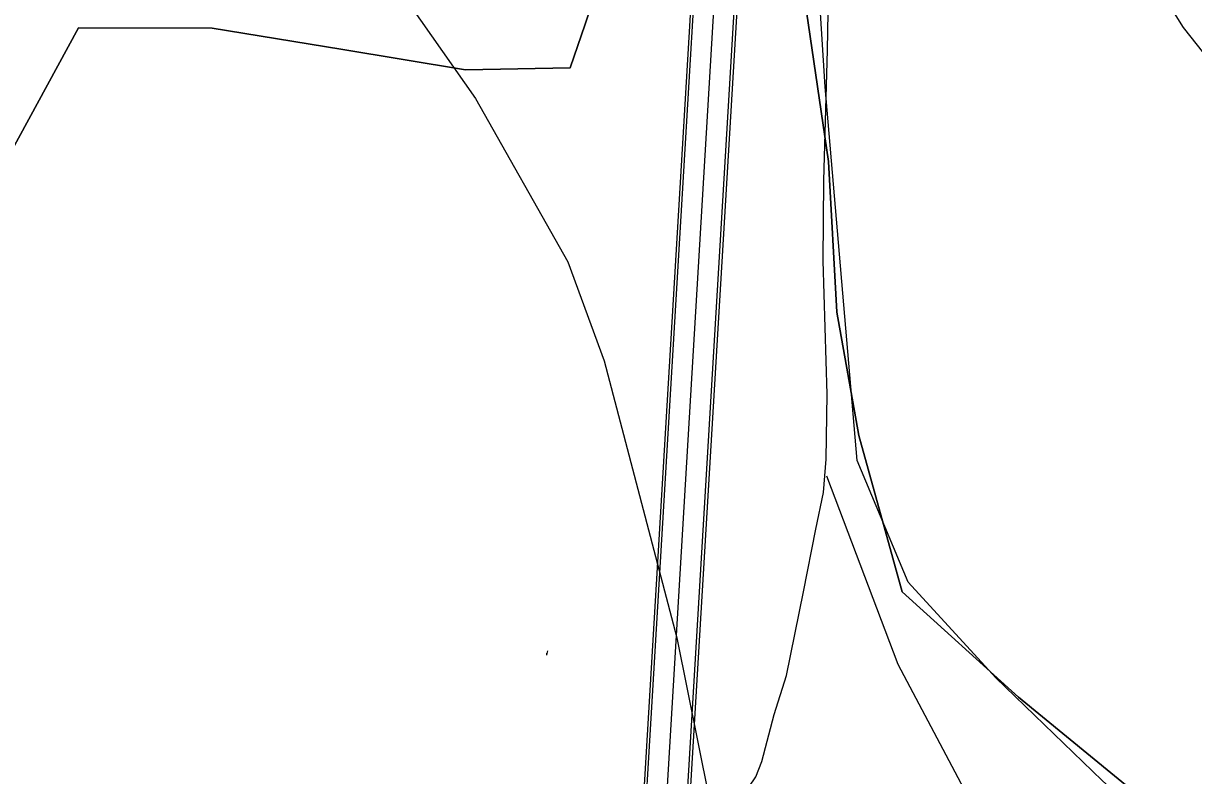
# Model space of a CAD drawing. Extents: x -662620 to -656370, y -1067090 to -1062990.
# Drawn here: x -657366.5 to -657265.1, y -1064517.4 to -1064452.2 of the extents above; entities that cross this region are included whole.
import ezdxf

# ---------------------------------------------------------------- set-up
doc = ezdxf.new("R2010")
doc.units = 0
for name, color, linetype in [('CESTA_ZABOR', 7, 'Continuous'), ('ELEK__VEDENÍ_VVN_-_NADZEMNÍ', 7, 'Continuous'), ('Organizacni_opatreni_ochranne_zatravnení__protierozni_rozmistovani_plodin__osevni_postup__stridani_plodin', 7, 'Continuous'), ('ORNÁ_PŮDA_-_STÁVAJÍCÍ', 7, 'Continuous'), ('OSTATNÍ_PLOCHA_-_STÁVAJÍCÍ', 7, 'Continuous'), ('POLNÍ_CESTA_STÁVAJÍCÍ_-_KRAJ', 7, 'Continuous'), ('POLNÍ_CESTA_STÁVAJÍCÍ_-_OSA', 7, 'Continuous'), ('SDELOVACÍ_VEDENÍ_-_PODZEMNÍ', 7, 'Continuous'), ('VRSTEVNICE_ZÁKLADNÍ', 7, 'Continuous')]:
    doc.layers.add(name, color=color, linetype=linetype)

msp = doc.modelspace()

# ---------------------------------------------------------------- linework, layer by layer
at = {"layer": 'CESTA_ZABOR'}
for points in [[(-657336.21, -1064916.17), (-657305.35, -1064399.71), (-657304.81, -1064367.37), (-657305.76, -1064357.37), (-657308, -1064349.41), (-657312.54, -1064343.27), (-657325.1, -1064333.08), (-657323.15, -1064330.16), (-657309.99, -1064340.83), (-657304.81, -1064347.85), (-657302.31, -1064356.73), (-657301.31, -1064367.23), (-657301.85, -1064399.84), (-657332.72, -1064916.38), (-657336.21, -1064916.17), (-657336.21, -1064916.17)], [(-657336.21, -1064916.17), (-657305.35, -1064399.71), (-657304.81, -1064367.37), (-657305.76, -1064357.37), (-657308, -1064349.41), (-657312.54, -1064343.27), (-657325.1, -1064333.08), (-657323.15, -1064330.16), (-657309.99, -1064340.83), (-657304.81, -1064347.85), (-657302.31, -1064356.73), (-657301.31, -1064367.23), (-657301.85, -1064399.84), (-657332.72, -1064916.38)]]:
    msp.add_lwpolyline(points, dxfattribs=at)
at = {"layer": 'ELEK__VEDENÍ_VVN_-_NADZEMNÍ'}
for points in [[(-657321.07, -1064506.57), (-657321.11, -1064506.78)], [(-657321.18, -1064506.78), (-657321.11, -1064506.78)], [(-657321.11, -1064506.78), (-657321.14, -1064506.95)], [(-657321.11, -1064506.78), (-657321.1, -1064506.78)]]:
    msp.add_lwpolyline(points, dxfattribs=at)
at = {"layer": 'Organizacni_opatreni_ochranne_zatravnení__protierozni_rozmistovani_plodin__osevni_postup__stridani_plodin'}
msp.add_lwpolyline([(-657132.88, -1064599.01), (-657203.03, -1064575.41), (-657214.5, -1064569.6), (-657225.58, -1064559.34), (-657242.5, -1064545.6), (-657273, -1064517.8), (-657282.2, -1064508.9), (-657289.8, -1064500.6), (-657294.23, -1064490.06), (-657297, -1064457.7), (-657298.1, -1064440.3), (-657298.2, -1064425.2), (-657296.6, -1064403.8), (-657296.5, -1064395.6), (-657295.1, -1064387.4), (-657291.9, -1064378.4), (-657289.4, -1064375.4), (-657285.2, -1064372.1), (-657266.1, -1064378.4), (-657238.4, -1064387.2), (-657194.7, -1064402.4), (-657128.9, -1064424.3)], dxfattribs=at)
at = {"layer": 'ORNÁ_PŮDA_-_STÁVAJÍCÍ'}
for p, q in [((-657315.15, -1064444.24), (-657317.8, -1064452.28)), ((-657296.71, -1064464.17), (-657298.63, -1064451.16)), ((-657361.72, -1064452.58), (-657368.75, -1064465.45)), ((-657350.14, -1064452.62), (-657361.72, -1064452.58)), ((-657338.99, -1064454.43), (-657350.14, -1064452.62)), ((-657317.8, -1064452.28), (-657319.11, -1064456.05)), ((-657328.16, -1064456.23), (-657338.99, -1064454.43)), ((-657319.11, -1064456.05), (-657328.16, -1064456.23)), ((-657295.98, -1064477.23), (-657296.71, -1064464.17)), ((-657294.09, -1064487.91), (-657295.98, -1064477.23)), ((-657290.31, -1064501.45), (-657294.09, -1064487.91)), ((-657280.25, -1064510.58), (-657290.31, -1064501.45)), ((-657269.84, -1064519.09), (-657280.25, -1064510.58))]:
    msp.add_line(p, q, dxfattribs=at)
for points in [[(-657269.84, -1064519.09), (-657280.25, -1064510.58), (-657290.31, -1064501.45), (-657294.09, -1064487.91), (-657295.98, -1064477.23), (-657296.71, -1064464.17), (-657298.63, -1064451.16), (-657297.92, -1064424.04), (-657297.74, -1064404.84), (-657294.98, -1064380.79), (-657291.37, -1064371.9), (-657287.73, -1064372.18), (-657279.68, -1064373.37), (-657263.97, -1064378.25), (-657251.53, -1064382.19), (-657234.15, -1064388.74), (-657216.13, -1064395.21), (-657193.37, -1064403.34), (-657172.54, -1064410.77), (-657156.61, -1064416.33)], [(-657367.07, -1064392.23), (-657351.28, -1064397.35), (-657332, -1064402.66), (-657327.82, -1064404.86), (-657320.76, -1064410.85), (-657316.22, -1064418.29), (-657314.85, -1064425.58), (-657314.63, -1064435.09), (-657315.15, -1064444.24), (-657317.8, -1064452.28), (-657319.11, -1064456.05), (-657328.16, -1064456.23), (-657338.99, -1064454.43), (-657350.14, -1064452.62), (-657361.72, -1064452.58), (-657368.75, -1064465.45)]]:
    msp.add_lwpolyline(points, dxfattribs=at)
at = {"layer": 'OSTATNÍ_PLOCHA_-_STÁVAJÍCÍ'}
for p, q in [((-657317.8, -1064452.28), (-657315.15, -1064444.24)), ((-657317.8, -1064452.28), (-657315.15, -1064444.24)), ((-657298.63, -1064451.16), (-657296.71, -1064464.17)), ((-657298.63, -1064451.16), (-657296.71, -1064464.17)), ((-657368.75, -1064465.45), (-657361.72, -1064452.58)), ((-657368.75, -1064465.45), (-657361.72, -1064452.58)), ((-657361.72, -1064452.58), (-657350.14, -1064452.62)), ((-657361.72, -1064452.58), (-657350.14, -1064452.62)), ((-657350.14, -1064452.62), (-657338.99, -1064454.43)), ((-657350.14, -1064452.62), (-657338.99, -1064454.43)), ((-657319.11, -1064456.05), (-657317.8, -1064452.28)), ((-657319.11, -1064456.05), (-657317.8, -1064452.28)), ((-657338.99, -1064454.43), (-657328.16, -1064456.23)), ((-657338.99, -1064454.43), (-657328.16, -1064456.23)), ((-657328.16, -1064456.23), (-657319.11, -1064456.05)), ((-657328.16, -1064456.23), (-657319.11, -1064456.05)), ((-657296.71, -1064464.17), (-657295.98, -1064477.23)), ((-657296.71, -1064464.17), (-657295.98, -1064477.23)), ((-657295.98, -1064477.23), (-657294.09, -1064487.91)), ((-657295.98, -1064477.23), (-657294.09, -1064487.91)), ((-657294.09, -1064487.91), (-657290.31, -1064501.45)), ((-657294.09, -1064487.91), (-657290.31, -1064501.45)), ((-657290.31, -1064501.45), (-657280.25, -1064510.58)), ((-657290.31, -1064501.45), (-657280.25, -1064510.58)), ((-657280.25, -1064510.58), (-657269.84, -1064519.09)), ((-657280.25, -1064510.58), (-657269.84, -1064519.09))]:
    msp.add_line(p, q, dxfattribs=at)
for points in [[(-657414.45, -1064360.95), (-657335.82, -1064378.53), (-657311.76, -1064382.99), (-657310.98, -1064368.8), (-657310.49, -1064358.6), (-657291.37, -1064371.9), (-657294.98, -1064380.79), (-657297.74, -1064404.84), (-657297.92, -1064424.04), (-657298.63, -1064451.16), (-657296.71, -1064464.17), (-657295.98, -1064477.23), (-657294.09, -1064487.91), (-657290.31, -1064501.45), (-657280.25, -1064510.58), (-657269.84, -1064519.09)], [(-657414.45, -1064360.95), (-657335.82, -1064378.53), (-657311.76, -1064382.99), (-657310.98, -1064368.8), (-657310.49, -1064358.6), (-657291.37, -1064371.9), (-657294.98, -1064380.79), (-657297.74, -1064404.84), (-657297.92, -1064424.04), (-657298.63, -1064451.16), (-657296.71, -1064464.17), (-657295.98, -1064477.23), (-657294.09, -1064487.91), (-657290.31, -1064501.45), (-657280.25, -1064510.58), (-657269.84, -1064519.09)], [(-657368.75, -1064465.45), (-657361.72, -1064452.58), (-657350.14, -1064452.62), (-657338.99, -1064454.43), (-657328.16, -1064456.23), (-657319.11, -1064456.05), (-657317.8, -1064452.28), (-657315.15, -1064444.24), (-657314.63, -1064435.09), (-657314.85, -1064425.58), (-657316.22, -1064418.29), (-657320.76, -1064410.85), (-657327.82, -1064404.86), (-657332, -1064402.66), (-657351.28, -1064397.35), (-657367.07, -1064392.23)], [(-657368.75, -1064465.45), (-657361.72, -1064452.58), (-657350.14, -1064452.62), (-657338.99, -1064454.43), (-657328.16, -1064456.23), (-657319.11, -1064456.05), (-657317.8, -1064452.28), (-657315.15, -1064444.24), (-657314.63, -1064435.09), (-657314.85, -1064425.58), (-657316.22, -1064418.29), (-657320.76, -1064410.85), (-657327.82, -1064404.86), (-657332, -1064402.66), (-657351.28, -1064397.35), (-657367.07, -1064392.23)]]:
    msp.add_lwpolyline(points, dxfattribs=at)
at = {"layer": 'POLNÍ_CESTA_STÁVAJÍCÍ_-_KRAJ'}
for points in [[(-657405.99, -1064300.84), (-657403.64, -1064300.66), (-657396.22, -1064301.74), (-657383.92, -1064303.55), (-657370.88, -1064306.99), (-657359.66, -1064311.15), (-657347.54, -1064316.58), (-657333.96, -1064323.28), (-657322.87, -1064330.06), (-657309.8, -1064340.66), (-657304.58, -1064347.74), (-657302.06, -1064356.68), (-657301.06, -1064367.22), (-657301.6, -1064399.85), (-657332.47, -1064916.4)], [(-657402.92, -1064305), (-657392.96, -1064306.09), (-657381.92, -1064308.08), (-657368.89, -1064311.33), (-657360.93, -1064314.59), (-657349.53, -1064320.2), (-657338.13, -1064325.99), (-657325.39, -1064333.17), (-657312.72, -1064343.44), (-657308.23, -1064349.53), (-657306.01, -1064357.42), (-657305.06, -1064367.38), (-657305.6, -1064399.7), (-657336.46, -1064916.16)]]:
    msp.add_lwpolyline(points, dxfattribs=at)
at = {"layer": 'POLNÍ_CESTA_STÁVAJÍCÍ_-_OSA'}
msp.add_lwpolyline([(-657403.46, -1064302.83), (-657396.58, -1064303.55), (-657388.26, -1064305), (-657378.49, -1064306.99), (-657367.26, -1064310.25), (-657359.48, -1064313.51), (-657348.8, -1064318.57), (-657337.22, -1064324.55), (-657324.13, -1064331.62), (-657311.26, -1064342.05), (-657306.41, -1064348.63), (-657304.03, -1064357.05), (-657303.06, -1064367.3), (-657303.6, -1064399.78), (-657334.47, -1064916.28)], dxfattribs=at)
at = {"layer": 'SDELOVACÍ_VEDENÍ_-_PODZEMNÍ'}
for points in [[(-657301.43, -1064512.09), (-657300.34, -1064508.69), (-657298.88, -1064501.46), (-657297.8, -1064496.01), (-657297.15, -1064492.85), (-657296.9, -1064489.96), (-657296.83, -1064484.32), (-657297.17, -1064472.78), (-657297.12, -1064465.81), (-657296.79, -1064454.53), (-657296.41, -1064433.36), (-657295.88, -1064409.58), (-657295.66, -1064405.62), (-657293.85, -1064387.62), (-657292.99, -1064382.86), (-657292.27, -1064379.43), (-657290.78, -1064375.8), (-657288.71, -1064371.05), (-657287.12, -1064367.87), (-657285.63, -1064365.41), (-657283.18, -1064361.74), (-657281.33, -1064359.47), (-657278.94, -1064356.45), (-657275.44, -1064352.22)], [(-657301.43, -1064512.09), (-657300.34, -1064508.69), (-657298.88, -1064501.46), (-657297.8, -1064496.01), (-657297.15, -1064492.85), (-657296.9, -1064489.96), (-657296.83, -1064484.32), (-657297.17, -1064472.78), (-657297.12, -1064465.81), (-657296.79, -1064454.53), (-657296.41, -1064433.36), (-657295.88, -1064409.58), (-657295.66, -1064405.62), (-657293.85, -1064387.62), (-657292.99, -1064382.86), (-657292.27, -1064379.43), (-657290.78, -1064375.8), (-657288.71, -1064371.05), (-657287.12, -1064367.87), (-657285.63, -1064365.41), (-657283.18, -1064361.74), (-657281.33, -1064359.47), (-657278.94, -1064356.45), (-657275.44, -1064352.22)], [(-657301.43, -1064512.09), (-657300.34, -1064508.69), (-657298.88, -1064501.46), (-657297.8, -1064496.01), (-657297.15, -1064492.85), (-657296.9, -1064489.96), (-657296.83, -1064484.32), (-657297.17, -1064472.78), (-657297.12, -1064465.81), (-657296.79, -1064454.53), (-657296.41, -1064433.36), (-657295.88, -1064409.58), (-657295.66, -1064405.62), (-657293.85, -1064387.62), (-657292.99, -1064382.86), (-657292.27, -1064379.43), (-657290.78, -1064375.8), (-657288.71, -1064371.05), (-657287.12, -1064367.87), (-657285.63, -1064365.41), (-657283.18, -1064361.74), (-657281.33, -1064359.47), (-657278.94, -1064356.45), (-657275.44, -1064352.22)], [(-657301.43, -1064512.09), (-657300.34, -1064508.69), (-657298.88, -1064501.46), (-657297.8, -1064496.01), (-657297.15, -1064492.85), (-657296.9, -1064489.96), (-657296.83, -1064484.32), (-657297.17, -1064472.78), (-657297.12, -1064465.81), (-657296.79, -1064454.53), (-657296.41, -1064433.36), (-657295.88, -1064409.58), (-657295.66, -1064405.62), (-657293.85, -1064387.62), (-657292.99, -1064382.86), (-657292.27, -1064379.43), (-657290.78, -1064375.8), (-657288.71, -1064371.05), (-657287.12, -1064367.87), (-657285.63, -1064365.41), (-657283.18, -1064361.74), (-657281.33, -1064359.47), (-657278.94, -1064356.45), (-657275.44, -1064352.22)], [(-657301.43, -1064512.09), (-657300.34, -1064508.69), (-657298.88, -1064501.46), (-657297.8, -1064496.01), (-657297.15, -1064492.85), (-657296.9, -1064489.96), (-657296.83, -1064484.32), (-657297.17, -1064472.78), (-657297.12, -1064465.81), (-657296.79, -1064454.53), (-657296.41, -1064433.36), (-657295.88, -1064409.58), (-657295.66, -1064405.62), (-657293.85, -1064387.62), (-657292.99, -1064382.86), (-657292.27, -1064379.43), (-657290.78, -1064375.8), (-657288.71, -1064371.05), (-657287.12, -1064367.87), (-657285.63, -1064365.41), (-657283.18, -1064361.74), (-657281.33, -1064359.47), (-657278.94, -1064356.45), (-657275.44, -1064352.22)], [(-657301.43, -1064512.09), (-657300.34, -1064508.69), (-657298.88, -1064501.46), (-657297.8, -1064496.01), (-657297.15, -1064492.85), (-657296.9, -1064489.96), (-657296.83, -1064484.32), (-657297.17, -1064472.78), (-657297.12, -1064465.81), (-657296.79, -1064454.53), (-657296.41, -1064433.36), (-657295.88, -1064409.58), (-657295.66, -1064405.62), (-657293.85, -1064387.62), (-657292.99, -1064382.86), (-657292.27, -1064379.43), (-657290.78, -1064375.8), (-657288.71, -1064371.05), (-657287.12, -1064367.87), (-657285.63, -1064365.41), (-657283.18, -1064361.74), (-657281.33, -1064359.47), (-657278.94, -1064356.45), (-657275.44, -1064352.22)], [(-657301.43, -1064512.09), (-657300.34, -1064508.69), (-657298.88, -1064501.46), (-657297.8, -1064496.01), (-657297.15, -1064492.85), (-657296.9, -1064489.96), (-657296.83, -1064484.32), (-657297.17, -1064472.78), (-657297.12, -1064465.81), (-657296.79, -1064454.53), (-657296.41, -1064433.36), (-657295.88, -1064409.58), (-657295.66, -1064405.62), (-657293.85, -1064387.62), (-657292.99, -1064382.86), (-657292.27, -1064379.43), (-657290.78, -1064375.8), (-657288.71, -1064371.05), (-657287.12, -1064367.87), (-657285.63, -1064365.41), (-657283.18, -1064361.74), (-657281.33, -1064359.47), (-657278.94, -1064356.45), (-657275.44, -1064352.22)], [(-657301.43, -1064512.09), (-657300.34, -1064508.69), (-657298.88, -1064501.46), (-657297.8, -1064496.01), (-657297.15, -1064492.85), (-657296.9, -1064489.96), (-657296.83, -1064484.32), (-657297.17, -1064472.78), (-657297.12, -1064465.81), (-657296.79, -1064454.53), (-657296.41, -1064433.36), (-657295.88, -1064409.58), (-657295.66, -1064405.62), (-657293.85, -1064387.62), (-657292.99, -1064382.86), (-657292.27, -1064379.43), (-657290.78, -1064375.8), (-657288.71, -1064371.05), (-657287.12, -1064367.87), (-657285.63, -1064365.41), (-657283.18, -1064361.74), (-657281.33, -1064359.47), (-657278.94, -1064356.45), (-657275.44, -1064352.22)], [(-657304.31, -1064518.74), (-657303.6, -1064518.36), (-657303.01, -1064517.49), (-657302.5, -1064516.15), (-657301.43, -1064512.09)], [(-657304.31, -1064518.74), (-657303.6, -1064518.36), (-657303.01, -1064517.49), (-657302.5, -1064516.15), (-657301.43, -1064512.09)], [(-657304.31, -1064518.74), (-657303.6, -1064518.36), (-657303.01, -1064517.49), (-657302.5, -1064516.15), (-657301.43, -1064512.09)], [(-657304.31, -1064518.74), (-657303.6, -1064518.36), (-657303.01, -1064517.49), (-657302.5, -1064516.15), (-657301.43, -1064512.09)]]:
    msp.add_lwpolyline(points, dxfattribs=at)
at = {"layer": 'VRSTEVNICE_ZÁKLADNÍ'}
for points in [[(-657507.91, -1064372.61), (-657499.53, -1064380.09), (-657482.1, -1064392.81), (-657468.66, -1064400.67), (-657451.51, -1064407.67), (-657432.93, -1064411.39), (-657417.2, -1064413.25), (-657383.76, -1064415.54), (-657373.75, -1064417.68), (-657366.61, -1064420.11), (-657359.46, -1064423.68), (-657353.74, -1064427.4), (-657346.74, -1064433.12), (-657340.45, -1064439.98), (-657327.3, -1064458.7), (-657319.29, -1064472.85), (-657316.15, -1064481.43), (-657309.86, -1064505.44), (-657301.57, -1064546.61)], [(-657507.91, -1064372.61), (-657499.53, -1064380.09), (-657482.1, -1064392.81), (-657468.66, -1064400.67), (-657451.51, -1064407.67), (-657432.93, -1064411.39), (-657417.2, -1064413.25), (-657383.76, -1064415.54), (-657373.75, -1064417.68), (-657366.61, -1064420.11), (-657359.46, -1064423.68), (-657353.74, -1064427.4), (-657346.74, -1064433.12), (-657340.45, -1064439.98), (-657327.3, -1064458.7), (-657319.29, -1064472.85), (-657316.15, -1064481.43), (-657309.86, -1064505.44), (-657301.57, -1064546.61)], [(-657289.61, -1064404.64), (-657286.42, -1064415.39), (-657279.42, -1064431.12), (-657265.98, -1064452.56), (-657257.69, -1064462.99), (-657250.54, -1064470.42), (-657241.4, -1064478.57), (-657218.53, -1064495.15), (-657172.79, -1064525.02), (-657155.64, -1064538.17)], [(-657289.61, -1064404.64), (-657286.42, -1064415.39), (-657279.42, -1064431.12), (-657265.98, -1064452.56), (-657257.69, -1064462.99), (-657250.54, -1064470.42), (-657241.4, -1064478.57), (-657218.53, -1064495.15), (-657172.79, -1064525.02), (-657155.64, -1064538.17)], [(-657296.88, -1064491.39), (-657290.71, -1064507.73), (-657283.42, -1064521.45)], [(-657296.88, -1064491.39), (-657290.71, -1064507.73), (-657283.42, -1064521.45)]]:
    msp.add_lwpolyline(points, dxfattribs=at)

doc.saveas('drawing.dxf')
